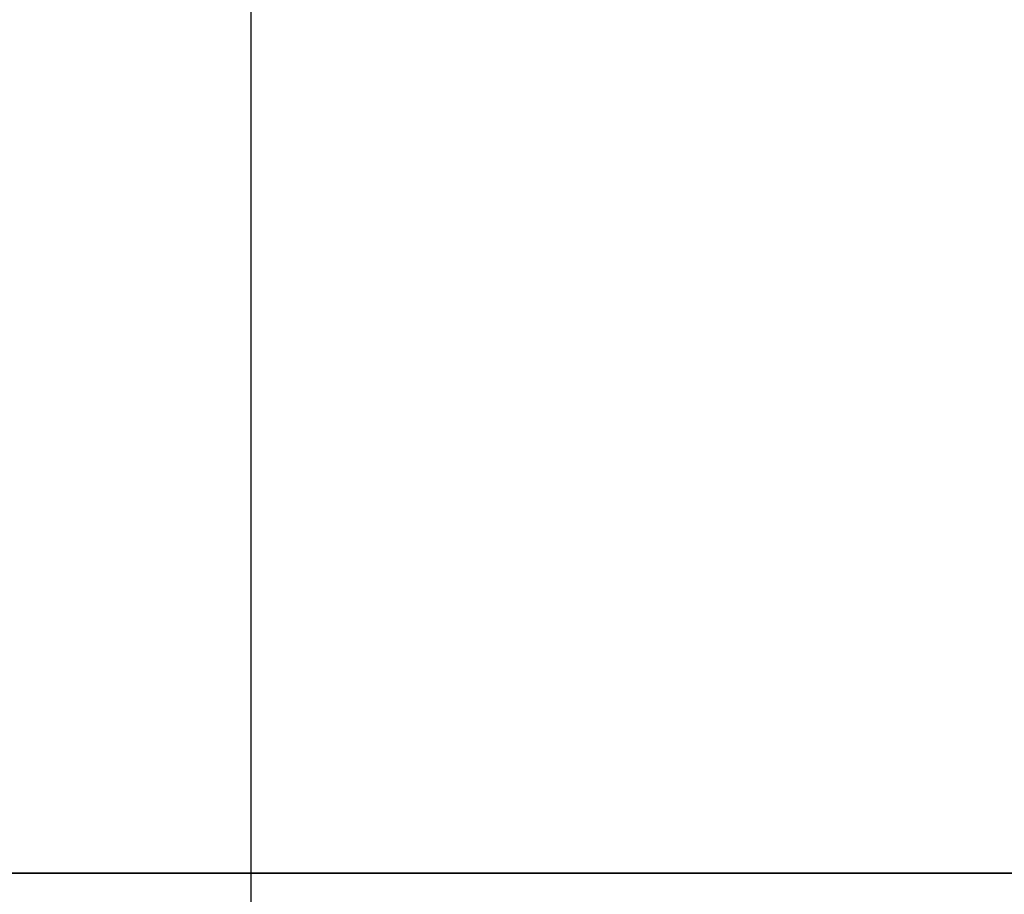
# Model space of a CAD drawing. Header units: millimetres. Extents: x -661 to 720, y -255 to 255.
# Tile 590 of 656: x -475.25 to -473.25, y -39.54 to -37.77. Entities that reach past the tile are written whole.
import ezdxf

# ---------------------------------------------------------------- set-up
doc = ezdxf.new("R2010")
doc.units = ezdxf.units.MM
doc.layers.add('Floreana 120', color=18, linetype='Continuous', true_color=0x000000)

msp = doc.modelspace()

# ---------------------------------------------------------------- linework, layer by layer
at = {"layer": 'Floreana 120', "color": 14, "true_color": 0x990000}
for p, q in [((-474.7796, -197.5, 431.5), (-474.7796, 197.5, 431.5)), ((-474.7796, -197.5, 430), (-474.7796, 197.5, 430)), ((-474.7796, -197.5, 831.5), (-474.7796, 197.5, 831.5)), ((-474.7796, -197.5, 830), (-474.7796, 197.5, 830))]:
    msp.add_line(p, q, dxfattribs=at)
at = {"layer": 'Floreana 120', "color": 253, "true_color": 0x97aaae}
msp.add_line((-482.5296, -39.5, -0.05), (-468.5296, -39.5, -0.05), dxfattribs=at)
at = {"layer": 'Floreana 120', "color": 250, "true_color": 0x282421}
for points, knots in [([(-652.0296, -251, 10), (-475.5296, -251, 10), (-299.0296, -251, 10), (-294.0296, -251, 10), (-294.0296, -246, 10), (-294.0296, 0, 10), (-294.0296, 246, 10), (-294.0296, 251, 10), (-299.0296, 251, 10), (-475.5296, 251, 10), (-652.0296, 251, 10), (-657.0296, 251, 10), (-657.0296, 246, 10), (-657.0296, 0, 10), (-657.0296, -246, 10), (-657.0296, -251, 10), (-652.0296, -251, 10)], [0, 0, 0, 353, 353, 363, 363, 855, 855, 865, 865, 1218, 1218, 1228, 1228, 1720, 1720, 1730, 1730, 1730]), ([(-294.0296, 246), (-294.0296, 0), (-294.0296, -246), (-294.0296, -251), (-299.0296, -251), (-475.5296, -251), (-652.0296, -251), (-657.0296, -251), (-657.0296, -246), (-657.0296, 0), (-657.0296, 246), (-657.0296, 251), (-652.0296, 251), (-475.5296, 251), (-299.0296, 251), (-294.0296, 251), (-294.0296, 246)], [0, 0, 0, 492, 492, 502, 502, 855, 855, 865, 865, 1357, 1357, 1367, 1367, 1720, 1720, 1730, 1730, 1730])]:
    msp.add_rational_spline(points, [1, 1, 1, 0.707106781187, 1, 1, 1, 0.707106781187, 1, 1, 1, 0.707106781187, 1, 1, 1, 0.707106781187, 1], degree=2, knots=knots, dxfattribs=at)
at = {"layer": 'Floreana 120', "color": 253, "true_color": 0x97aaae}
for points in [[(-482.5296, -39.5), (-475.5296, -39.5), (-468.5296, -39.5), (-465.5296, -39.5), (-465.5296, -36.5), (-465.5296, 0), (-465.5296, 36.5), (-465.5296, 39.5), (-468.5296, 39.5), (-475.5296, 39.5), (-482.5296, 39.5), (-485.5296, 39.5), (-485.5296, 36.5), (-485.5296, 0), (-485.5296, -36.5), (-485.5296, -39.5), (-482.5296, -39.5)], [(-468.5296, -39.5, -0.1), (-475.5296, -39.5, -0.1), (-482.5296, -39.5, -0.1), (-485.5296, -39.5, -0.1), (-485.5296, -36.5, -0.1), (-485.5296, 0, -0.1), (-485.5296, 36.5, -0.1), (-485.5296, 39.5, -0.1), (-482.5296, 39.5, -0.1), (-475.5296, 39.5, -0.1), (-468.5296, 39.5, -0.1), (-465.5296, 39.5, -0.1), (-465.5296, 36.5, -0.1), (-465.5296, 0, -0.1), (-465.5296, -36.5, -0.1), (-465.5296, -39.5, -0.1), (-468.5296, -39.5, -0.1)]]:
    msp.add_rational_spline(points, [1, 1, 1, 0.707106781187, 1, 1, 1, 0.707106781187, 1, 1, 1, 0.707106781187, 1, 1, 1, 0.707106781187, 1], degree=2, knots=[0, 0, 0, 14, 14, 20, 20, 93, 93, 99, 99, 113, 113, 119, 119, 192, 192, 198, 198, 198], dxfattribs=at)
for points in [[(-482.5296, -39.5, -0.1), (-475.5296, -39.5, -0.1), (-468.5296, -39.5, -0.1)], [(-468.5296, -39.5), (-475.5296, -39.5), (-482.5296, -39.5)]]:
    msp.add_open_spline(points, degree=2, dxfattribs=at)

doc.saveas('drawing.dxf')
